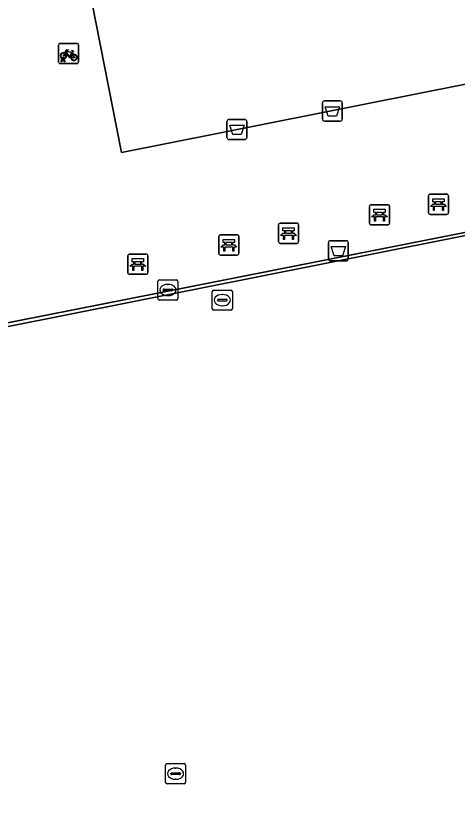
# Model space of a CAD drawing. Extents: x 160203 to 161530, y 379528 to 381797.
# Drawn here: x 160936.51 to 160958.49, y 380310.16 to 380349.62 of the extents above; entities that cross this region are included whole.
import ezdxf

# ---------------------------------------------------------------- set-up
doc = ezdxf.new("R2010")
doc.units = 0
for name, color, linetype in [('IMGEO_Afvalbak', 7, 'Continuous'), ('IMGEO_Bank', 7, 'Continuous'), ('IMGEO_Fietsenrek', 7, 'Continuous'), ('IMGEO_Groenvoorziening', 7, 'Continuous'), ('IMGEO_Hek', 7, 'Continuous'), ('IMGEO_Kolk', 7, 'Continuous'), ('IMGEO_Pand', 7, 'Continuous'), ('IMGEO_Rijbaan_lokaal_open', 7, 'Continuous'), ('IMGEO_Voetpad_open', 7, 'Continuous'), ('IMGEO_Waterleidingput', 7, 'Continuous')]:
    doc.layers.add(name, color=color, linetype=linetype)

msp = doc.modelspace()

# ---------------------------------------------------------------- linework, layer by layer
at = {"layer": 'IMGEO_Afvalbak'}
for p, q in [((160951.778, 380344.489), (160951.778, 380345.289)), ((160951.778, 380345.289), (160951.778, 380344.489)), ((160951.878, 380345.389), (160952.668, 380345.389)), ((160952.668, 380345.389), (160951.878, 380345.389)), ((160952.768, 380345.289), (160952.768, 380344.489)), ((160952.768, 380344.489), (160952.768, 380345.289)), ((160947.028, 380343.57), (160947.028, 380344.37)), ((160947.028, 380344.37), (160947.028, 380343.57)), ((160947.128, 380344.47), (160947.918, 380344.47)), ((160947.918, 380344.47), (160947.128, 380344.47)), ((160948.018, 380344.37), (160948.018, 380343.57)), ((160948.018, 380343.57), (160948.018, 380344.37)), ((160952.668, 380344.389), (160951.878, 380344.389)), ((160951.878, 380344.389), (160952.668, 380344.389)), ((160947.918, 380343.47), (160947.128, 380343.47)), ((160947.128, 380343.47), (160947.918, 380343.47)), ((160952.178, 380338.437), (160952.968, 380338.437)), ((160952.968, 380338.437), (160952.178, 380338.437)), ((160952.078, 380337.537), (160952.078, 380338.337)), ((160952.078, 380338.337), (160952.078, 380337.537)), ((160953.068, 380338.337), (160953.068, 380337.537)), ((160953.068, 380337.537), (160953.068, 380338.337)), ((160952.968, 380337.437), (160952.178, 380337.437)), ((160952.178, 380337.437), (160952.968, 380337.437))]:
    msp.add_line(p, q, dxfattribs=at)
for points in [[(160951.921, 380345.103), (160952.625, 380345.103), (160952.476, 380344.633), (160952.07, 380344.633), (160951.921, 380345.103)], [(160947.171, 380344.184), (160947.875, 380344.184), (160947.726, 380343.714), (160947.32, 380343.714), (160947.171, 380344.184)], [(160952.221, 380338.151), (160952.925, 380338.151), (160952.776, 380337.681), (160952.37, 380337.681), (160952.221, 380338.151)]]:
    msp.add_lwpolyline(points, dxfattribs=at)
for centre, start, end in [((160951.878, 380345.289), 90, 180), ((160951.878, 380345.289), 90, 180), ((160952.668, 380345.289), 0, 90), ((160952.668, 380345.289), 360, 90), ((160947.128, 380344.37), 90, 180), ((160947.128, 380344.37), 90, 180), ((160947.918, 380344.37), 0, 90), ((160947.918, 380344.37), 360, 90), ((160951.878, 380344.489), 180, 270), ((160951.878, 380344.489), 180, 270), ((160952.668, 380344.489), 270, 0), ((160952.668, 380344.489), 270, 0), ((160947.128, 380343.57), 180, 270), ((160947.128, 380343.57), 180, 270), ((160947.918, 380343.57), 270, 0), ((160947.918, 380343.57), 270, 0), ((160952.178, 380338.337), 90, 180), ((160952.178, 380338.337), 90, 180), ((160952.968, 380338.337), 0, 90), ((160952.968, 380338.337), 360, 90), ((160952.178, 380337.537), 180, 270), ((160952.178, 380337.537), 180, 270), ((160952.968, 380337.537), 270, 0), ((160952.968, 380337.537), 270, 0)]:
    msp.add_arc(centre, 0.1, start, end, dxfattribs=at)
at = {"layer": 'IMGEO_Bank'}
for p, q in [((160957.055, 380339.825), (160957.055, 380340.666)), ((160957.055, 380340.666), (160957.055, 380339.825)), ((160957.13, 380340.75), (160957.971, 380340.75)), ((160957.971, 380340.75), (160957.13, 380340.75)), ((160958.055, 380340.675), (160958.055, 380339.834)), ((160958.055, 380339.834), (160958.055, 380340.675)), ((160954.125, 380339.304), (160954.125, 380340.145)), ((160954.125, 380340.145), (160954.125, 380339.304)), ((160954.2, 380340.229), (160955.041, 380340.229)), ((160955.041, 380340.229), (160954.2, 380340.229)), ((160955.125, 380340.154), (160955.125, 380339.313)), ((160955.125, 380339.313), (160955.125, 380340.154)), ((160957.752, 380340.148), (160957.359, 380340.148)), ((160957.364, 380340.256), (160957.364, 380340.362)), ((160957.408, 380340.362), (160957.408, 380340.256)), ((160957.696, 380340.368), (160957.414, 380340.368)), ((160957.414, 380340.25), (160957.696, 380340.25)), ((160957.702, 380340.256), (160957.702, 380340.362)), ((160957.746, 380340.362), (160957.746, 380340.256)), ((160954.822, 380339.627), (160954.429, 380339.627)), ((160954.434, 380339.735), (160954.434, 380339.841)), ((160954.478, 380339.841), (160954.478, 380339.735)), ((160954.766, 380339.847), (160954.484, 380339.847)), ((160954.484, 380339.729), (160954.766, 380339.729)), ((160954.772, 380339.735), (160954.772, 380339.841)), ((160954.816, 380339.841), (160954.816, 380339.735)), ((160957.98, 380339.75), (160957.139, 380339.75)), ((160957.139, 380339.75), (160957.98, 380339.75)), ((160949.595, 380338.382), (160949.595, 380339.223)), ((160949.595, 380339.223), (160949.595, 380338.382)), ((160949.67, 380339.307), (160950.511, 380339.307)), ((160950.511, 380339.307), (160949.67, 380339.307)), ((160950.595, 380339.232), (160950.595, 380338.391)), ((160950.595, 380338.391), (160950.595, 380339.232)), ((160955.05, 380339.229), (160954.209, 380339.229)), ((160954.209, 380339.229), (160955.05, 380339.229)), ((160949.904, 380338.813), (160949.904, 380338.919)), ((160949.948, 380338.919), (160949.948, 380338.813)), ((160950.236, 380338.925), (160949.954, 380338.925)), ((160949.954, 380338.807), (160950.236, 380338.807)), ((160950.242, 380338.813), (160950.242, 380338.919)), ((160950.286, 380338.919), (160950.286, 380338.813)), ((160946.617, 380337.802), (160946.617, 380338.643)), ((160946.617, 380338.643), (160946.617, 380337.802)), ((160946.692, 380338.727), (160947.533, 380338.727)), ((160947.533, 380338.727), (160946.692, 380338.727)), ((160947.617, 380338.652), (160947.617, 380337.811)), ((160947.617, 380337.811), (160947.617, 380338.652)), ((160950.292, 380338.705), (160949.899, 380338.705)), ((160947.314, 380338.125), (160946.921, 380338.125)), ((160946.926, 380338.233), (160946.926, 380338.339)), ((160946.97, 380338.339), (160946.97, 380338.233)), ((160947.258, 380338.345), (160946.976, 380338.345)), ((160946.976, 380338.227), (160947.258, 380338.227)), ((160947.264, 380338.233), (160947.264, 380338.339)), ((160947.308, 380338.339), (160947.308, 380338.233)), ((160950.52, 380338.307), (160949.679, 380338.307)), ((160949.679, 380338.307), (160950.52, 380338.307)), ((160942.087, 380336.843), (160942.087, 380337.684)), ((160942.087, 380337.684), (160942.087, 380336.843)), ((160942.162, 380337.768), (160943.003, 380337.768)), ((160943.003, 380337.768), (160942.162, 380337.768)), ((160943.087, 380337.693), (160943.087, 380336.852)), ((160943.087, 380336.852), (160943.087, 380337.693)), ((160947.542, 380337.727), (160946.701, 380337.727)), ((160946.701, 380337.727), (160947.542, 380337.727)), ((160942.396, 380337.274), (160942.396, 380337.38)), ((160942.44, 380337.38), (160942.44, 380337.274)), ((160942.728, 380337.386), (160942.446, 380337.386)), ((160942.446, 380337.268), (160942.728, 380337.268)), ((160942.734, 380337.274), (160942.734, 380337.38)), ((160942.778, 380337.38), (160942.778, 380337.274)), ((160942.784, 380337.166), (160942.391, 380337.166)), ((160943.012, 380336.768), (160942.171, 380336.768)), ((160942.171, 380336.768), (160943.012, 380336.768))]:
    msp.add_line(p, q, dxfattribs=at)
for points in [[(160957.358, 380340.368), (160957.272, 380340.368), (160957.272, 380340.529), (160957.835, 380340.529), (160957.835, 380340.368), (160957.752, 380340.368)], [(160954.428, 380339.847), (160954.342, 380339.847), (160954.342, 380340.008), (160954.905, 380340.008), (160954.905, 380339.847), (160954.822, 380339.847)], [(160957.302, 380340.148), (160957.16, 380340.148), (160957.272, 380340.25), (160957.358, 380340.25)], [(160957.352, 380340.141), (160957.352, 380339.934), (160957.309, 380339.934), (160957.309, 380340.141)], [(160957.752, 380340.25), (160957.835, 380340.25), (160957.947, 380340.148), (160957.808, 380340.148)], [(160957.802, 380340.141), (160957.802, 380339.934), (160957.758, 380339.934), (160957.758, 380340.141)], [(160954.372, 380339.627), (160954.23, 380339.627), (160954.342, 380339.729), (160954.428, 380339.729)], [(160954.422, 380339.62), (160954.422, 380339.413), (160954.379, 380339.413), (160954.379, 380339.62)], [(160954.822, 380339.729), (160954.905, 380339.729), (160955.017, 380339.627), (160954.878, 380339.627)], [(160954.872, 380339.62), (160954.872, 380339.413), (160954.828, 380339.413), (160954.828, 380339.62)], [(160949.842, 380338.705), (160949.7, 380338.705), (160949.812, 380338.807), (160949.898, 380338.807)], [(160949.898, 380338.925), (160949.812, 380338.925), (160949.812, 380339.086), (160950.375, 380339.086), (160950.375, 380338.925), (160950.292, 380338.925)], [(160950.292, 380338.807), (160950.375, 380338.807), (160950.487, 380338.705), (160950.348, 380338.705)], [(160946.92, 380338.345), (160946.834, 380338.345), (160946.834, 380338.506), (160947.397, 380338.506), (160947.397, 380338.345), (160947.314, 380338.345)], [(160949.892, 380338.698), (160949.892, 380338.491), (160949.849, 380338.491), (160949.849, 380338.698)], [(160950.342, 380338.698), (160950.342, 380338.491), (160950.298, 380338.491), (160950.298, 380338.698)], [(160946.864, 380338.125), (160946.722, 380338.125), (160946.834, 380338.227), (160946.92, 380338.227)], [(160946.914, 380338.118), (160946.914, 380337.911), (160946.871, 380337.911), (160946.871, 380338.118)], [(160947.314, 380338.227), (160947.397, 380338.227), (160947.509, 380338.125), (160947.37, 380338.125)], [(160947.364, 380338.118), (160947.364, 380337.911), (160947.32, 380337.911), (160947.32, 380338.118)], [(160942.334, 380337.166), (160942.192, 380337.166), (160942.304, 380337.268), (160942.39, 380337.268)], [(160942.39, 380337.386), (160942.304, 380337.386), (160942.304, 380337.547), (160942.867, 380337.547), (160942.867, 380337.386), (160942.784, 380337.386)], [(160942.784, 380337.268), (160942.867, 380337.268), (160942.979, 380337.166), (160942.84, 380337.166)], [(160942.384, 380337.159), (160942.384, 380336.952), (160942.341, 380336.952), (160942.341, 380337.159)], [(160942.834, 380337.159), (160942.834, 380336.952), (160942.79, 380336.952), (160942.79, 380337.159)]]:
    msp.add_lwpolyline(points, dxfattribs=at)
for centre, radius, start, end in [((160957.133, 380340.672), 0.0779, 92.4484, 184.2845), ((160957.133, 380340.672), 0.0779, 92.4484, 184.2845), ((160957.977, 380340.672), 0.0779, 2.4484, 94.2845), ((160957.977, 380340.672), 0.0779, 2.4484, 94.2845), ((160954.203, 380340.151), 0.0779, 92.4484, 184.2845), ((160954.203, 380340.151), 0.0779, 92.4484, 184.2845), ((160955.047, 380340.151), 0.0779, 2.4484, 94.2845), ((160955.047, 380340.151), 0.0779, 2.4484, 94.2845), ((160957.302, 380340.141), 0.00671, 2.8957, 87.1043), ((160957.359, 380340.141), 0.00671, 92.8957, 177.1043), ((160957.357, 380340.361), 0.00671, 2.8957, 87.1043), ((160957.357, 380340.257), 0.00671, 272.8957, 357.1043), ((160957.414, 380340.361), 0.00671, 92.8957, 177.1043), ((160957.414, 380340.257), 0.00671, 182.8957, 267.1043), ((160957.696, 380340.361), 0.00671, 2.8957, 87.1043), ((160957.696, 380340.257), 0.00671, 272.8957, 357.1043), ((160957.753, 380340.361), 0.00671, 92.8957, 177.1043), ((160957.753, 380340.257), 0.00671, 182.8957, 267.1043), ((160957.751, 380340.141), 0.00671, 2.8957, 87.1043), ((160957.808, 380340.141), 0.00671, 92.8957, 177.1043), ((160954.372, 380339.62), 0.00671, 2.8957, 87.1043), ((160954.429, 380339.62), 0.00671, 92.8957, 177.1043), ((160954.427, 380339.84), 0.00671, 2.8957, 87.1043), ((160954.427, 380339.736), 0.00671, 272.8957, 357.1043), ((160954.484, 380339.84), 0.00671, 92.8957, 177.1043), ((160954.484, 380339.736), 0.00671, 182.8957, 267.1043), ((160954.766, 380339.84), 0.00671, 2.8957, 87.1043), ((160954.766, 380339.736), 0.00671, 272.8957, 357.1043), ((160954.823, 380339.84), 0.00671, 92.8957, 177.1043), ((160954.823, 380339.736), 0.00671, 182.8957, 267.1043), ((160954.821, 380339.62), 0.00671, 2.8957, 87.1043), ((160954.878, 380339.62), 0.00671, 92.8957, 177.1043), ((160957.133, 380339.828), 0.0779, 182.4484, 274.2845), ((160957.133, 380339.828), 0.0779, 182.4484, 274.2845), ((160957.977, 380339.828), 0.0779, 272.4484, 4.2845), ((160957.977, 380339.828), 0.0779, 272.4484, 4.2845), ((160949.673, 380339.229), 0.0779, 92.4484, 184.2845), ((160949.673, 380339.229), 0.0779, 92.4484, 184.2845), ((160950.517, 380339.229), 0.0779, 2.4484, 94.2845), ((160950.517, 380339.229), 0.0779, 2.4484, 94.2845), ((160954.203, 380339.307), 0.0779, 182.4484, 274.2845), ((160954.203, 380339.307), 0.0779, 182.4484, 274.2845), ((160955.047, 380339.307), 0.0779, 272.4484, 4.2845), ((160955.047, 380339.307), 0.0779, 272.4484, 4.2845), ((160949.897, 380338.918), 0.00671, 2.8957, 87.1043), ((160949.897, 380338.814), 0.00671, 272.8957, 357.1043), ((160949.954, 380338.918), 0.00671, 92.8957, 177.1043), ((160949.954, 380338.814), 0.00671, 182.8957, 267.1043), ((160950.236, 380338.918), 0.00671, 2.8957, 87.1043), ((160950.236, 380338.814), 0.00671, 272.8957, 357.1043), ((160950.293, 380338.918), 0.00671, 92.8957, 177.1043), ((160950.293, 380338.814), 0.00671, 182.8957, 267.1043), ((160946.695, 380338.649), 0.0779, 92.4484, 184.2845), ((160946.695, 380338.649), 0.0779, 92.4484, 184.2845), ((160947.539, 380338.649), 0.0779, 2.4484, 94.2845), ((160947.539, 380338.649), 0.0779, 2.4484, 94.2845), ((160949.842, 380338.698), 0.00671, 2.8957, 87.1043), ((160949.899, 380338.698), 0.00671, 92.8957, 177.1043), ((160950.291, 380338.698), 0.00671, 2.8957, 87.1043), ((160950.348, 380338.698), 0.00671, 92.8957, 177.1043), ((160946.864, 380338.118), 0.00671, 2.8957, 87.1043), ((160946.921, 380338.118), 0.00671, 92.8957, 177.1043), ((160946.919, 380338.338), 0.00671, 2.8957, 87.1043), ((160946.919, 380338.234), 0.00671, 272.8957, 357.1043), ((160946.976, 380338.338), 0.00671, 92.8957, 177.1043), ((160946.976, 380338.234), 0.00671, 182.8957, 267.1043), ((160947.258, 380338.338), 0.00671, 2.8957, 87.1043), ((160947.258, 380338.234), 0.00671, 272.8957, 357.1043), ((160947.315, 380338.338), 0.00671, 92.8957, 177.1043), ((160947.315, 380338.234), 0.00671, 182.8957, 267.1043), ((160947.313, 380338.118), 0.00671, 2.8957, 87.1043), ((160947.37, 380338.118), 0.00671, 92.8957, 177.1043), ((160949.673, 380338.385), 0.0779, 182.4484, 274.2845), ((160949.673, 380338.385), 0.0779, 182.4484, 274.2845), ((160950.517, 380338.385), 0.0779, 272.4484, 4.2845), ((160950.517, 380338.385), 0.0779, 272.4484, 4.2845), ((160942.165, 380337.69), 0.0779, 92.4484, 184.2845), ((160942.165, 380337.69), 0.0779, 92.4484, 184.2845), ((160943.009, 380337.69), 0.0779, 2.4484, 94.2845), ((160943.009, 380337.69), 0.0779, 2.4484, 94.2845), ((160946.695, 380337.805), 0.0779, 182.4484, 274.2845), ((160946.695, 380337.805), 0.0779, 182.4484, 274.2845), ((160947.539, 380337.805), 0.0779, 272.4484, 4.2845), ((160947.539, 380337.805), 0.0779, 272.4484, 4.2845), ((160942.389, 380337.379), 0.00671, 2.8957, 87.1043), ((160942.389, 380337.275), 0.00671, 272.8957, 357.1043), ((160942.446, 380337.379), 0.00671, 92.8957, 177.1043), ((160942.446, 380337.275), 0.00671, 182.8957, 267.1043), ((160942.728, 380337.379), 0.00671, 2.8957, 87.1043), ((160942.728, 380337.275), 0.00671, 272.8957, 357.1043), ((160942.785, 380337.379), 0.00671, 92.8957, 177.1043), ((160942.785, 380337.275), 0.00671, 182.8957, 267.1043), ((160942.165, 380336.846), 0.0779, 182.4484, 274.2845), ((160942.165, 380336.846), 0.0779, 182.4484, 274.2845), ((160942.334, 380337.159), 0.00671, 2.8957, 87.1043), ((160942.391, 380337.159), 0.00671, 92.8957, 177.1043), ((160942.783, 380337.159), 0.00671, 2.8957, 87.1043), ((160942.84, 380337.159), 0.00671, 92.8957, 177.1043), ((160943.009, 380336.846), 0.0779, 272.4484, 4.2845), ((160943.009, 380336.846), 0.0779, 272.4484, 4.2845)]:
    msp.add_arc(centre, radius, start, end, dxfattribs=at)
at = {"layer": 'IMGEO_Fietsenrek'}
for p, q in [((160938.641, 380347.328), (160938.641, 380348.169)), ((160938.641, 380348.169), (160938.641, 380347.328)), ((160938.716, 380348.253), (160939.557, 380348.253)), ((160939.557, 380348.253), (160938.716, 380348.253)), ((160939.641, 380348.178), (160939.641, 380347.337)), ((160939.641, 380347.337), (160939.641, 380348.178)), ((160938.768, 380347.337), (160938.807, 380347.497)), ((160938.837, 380347.485), (160938.802, 380347.337)), ((160938.879, 380347.509), (160938.878, 380347.513)), ((160938.92, 380347.337), (160938.886, 380347.479)), ((160938.91, 380347.52), (160938.911, 380347.513)), ((160938.918, 380347.483), (160938.953, 380347.337)), ((160939.328, 380347.802), (160939.364, 380347.707)), ((160939.566, 380347.253), (160938.725, 380347.253)), ((160938.725, 380347.253), (160939.566, 380347.253)), ((160938.802, 380347.337), (160938.768, 380347.337)), ((160938.953, 380347.337), (160938.92, 380347.337))]:
    msp.add_line(p, q, dxfattribs=at)
for points in [[(160938.954, 380347.779), (160939.049, 380347.943), (160939.135, 380347.929), (160939.137, 380347.92), (160939.081, 380347.909), (160939.054, 380347.864), (160939.31, 380347.823)], [(160939.31, 380347.823), (160939.335, 380347.872), (160939.329, 380347.876), (160939.306, 380347.88), (160939.294, 380347.887), (160939.293, 380347.89), (160939.295, 380347.895), (160939.39, 380347.88), (160939.392, 380347.87), (160939.382, 380347.857), (160939.37, 380347.851), (160939.356, 380347.857), (160939.328, 380347.802)], [(160938.975, 380347.727), (160938.923, 380347.637), (160938.883, 380347.612), (160938.884, 380347.659), (160938.939, 380347.753)], [(160939.25, 380347.535), (160939.2, 380347.535), (160939.009, 380347.786), (160938.99, 380347.754)], [(160939.297, 380347.798), (160939.04, 380347.839), (160939.023, 380347.81), (160939.19, 380347.59), (160939.297, 380347.798)], [(160939.345, 380347.7), (160939.315, 380347.777), (160939.206, 380347.559), (160939.249, 380347.559)], [(160939.279, 380347.559), (160939.399, 380347.558), (160939.355, 380347.672)], [(160939.375, 380347.679), (160939.43, 380347.534), (160939.28, 380347.534)]]:
    msp.add_lwpolyline(points, dxfattribs=at)
for centre, radius, start, end in [((160938.719, 380348.175), 0.0779, 92.4484, 184.2845), ((160938.719, 380348.175), 0.0779, 92.4484, 184.2845), ((160939.563, 380348.175), 0.0779, 2.4484, 94.2845), ((160939.563, 380348.175), 0.0779, 2.4484, 94.2845), ((160938.881, 380347.638), 0.159, 62.6766, 242.1369), ((160938.881, 380347.638), 0.129, 63.3192, 238.903), ((160938.861, 380347.509), 0.0499, 12.8025, 158.6934), ((160938.881, 380347.638), 0.159, 253.9967, 271.7867), ((160938.861, 380347.509), 0.0174, 12.8025, 163.4502), ((160938.881, 380347.638), 0.129, 253.415, 269.0204), ((160938.881, 380347.638), 0.129, 283.6043, 43.4302), ((160938.881, 380347.638), 0.159, 283.5766, 46.6042), ((160939.408, 380347.554), 0.159, 113.3408, 178.3217), ((160939.408, 380347.554), 0.159, 187.0065, 105.7708), ((160939.408, 380347.554), 0.129, 113.923, 177.9556), ((160939.408, 380347.554), 0.129, 188.6715, 104.5883), ((160938.719, 380347.331), 0.0779, 182.4484, 274.2845), ((160938.719, 380347.331), 0.0779, 182.4484, 274.2845), ((160939.563, 380347.331), 0.0779, 272.4484, 4.2845), ((160939.563, 380347.331), 0.0779, 272.4484, 4.2845)]:
    msp.add_arc(centre, radius, start, end, dxfattribs=at)
at = {"layer": 'IMGEO_Groenvoorziening'}
msp.add_lwpolyline([(160982.946, 380343.466), (160876.624, 380322.345), (160890.678, 380251.936), (160931.881, 380259.924), (160937.455, 380261.035), (160950.949, 380263.688), (160996.667, 380272.689), (160996.889, 380272.733)], close=True, dxfattribs=at)
at = {"layer": 'IMGEO_Hek'}
msp.add_lwpolyline([(160996.953, 380272.41), (160997.26, 380272.47), (160983.227, 380343.654), (160876.335, 380322.564), (160890.446, 380251.672), (160898.27, 380253.065), (160931.929, 380259.679)], dxfattribs=at)
at = {"layer": 'IMGEO_Kolk'}
for p, q in [((160943.659, 380336.487), (160944.511, 380336.487)), ((160943.584, 380335.561), (160943.584, 380336.413)), ((160943.886, 380336.03), (160944.284, 380336.03)), ((160944.072, 380336.267), (160944.097, 380336.267)), ((160944.585, 380336.413), (160944.585, 380335.561)), ((160943.843, 380335.981), (160943.843, 380335.993)), ((160944.281, 380335.944), (160943.883, 380335.944)), ((160944.095, 380335.707), (160944.07, 380335.707)), ((160944.327, 380335.993), (160944.327, 380335.981)), ((160944.511, 380335.487), (160943.659, 380335.487))]:
    msp.add_line(p, q, dxfattribs=at)
for points in [[(160943.659, 380336.487), (160944.511, 380336.487)], [(160943.584, 380335.561), (160943.584, 380336.413)], [(160944.585, 380336.413), (160944.585, 380335.561)], [(160944.511, 380335.487), (160943.659, 380335.487)]]:
    msp.add_lwpolyline(points, dxfattribs=at)
for centre, radius, start, end in [((160943.661, 380336.411), 0.0765, 91.552, 178.448), ((160943.661, 380336.411), 0.0765, 91.552, 178.448), ((160944.509, 380336.411), 0.0765, 1.552, 88.448), ((160944.509, 380336.411), 0.0765, 1.552, 88.448), ((160943.883, 380335.99), 0.0403, 85.8775, 175.7526), ((160944.288, 380335.992), 0.0386, 1.7309, 96.639), ((160943.88, 380335.98), 0.0366, 178.938, 274.7102), ((160944.284, 380335.987), 0.043, 264.8664, 352.4533), ((160943.661, 380335.563), 0.0765, 181.552, 268.448), ((160943.661, 380335.563), 0.0765, 181.552, 268.448), ((160944.509, 380335.563), 0.0765, 271.552, 358.448), ((160944.509, 380335.563), 0.0765, 271.552, 358.448)]:
    msp.add_arc(centre, radius, start, end, dxfattribs=at)
for centre, major_axis, ratio, start_param, end_param in [((160944.071, 380335.987), (-0.387, 0.002), 0.722429, 4.712389, 7.853982), ((160944.096, 380335.987), (-0.39, 0.002), 0.717154, 1.570796, 4.712389)]:
    msp.add_ellipse(centre, major_axis=major_axis, ratio=ratio, start_param=start_param, end_param=end_param, dxfattribs=at)
at = {"layer": 'IMGEO_Pand'}
msp.add_lwpolyline([(160940.291, 380350.328), (160941.775, 380342.832), (160975.878, 380349.588), (160979.789, 380350.363), (160978.303, 380357.859), (160974.393, 380357.084)], close=True, dxfattribs=at)
at = {"layer": 'IMGEO_Rijbaan_lokaal_open'}
msp.add_lwpolyline([(160983.227, 380343.654), (160898.548, 380326.947), (160876.335, 380322.564), (160890.446, 380251.672), (160898.27, 380253.065), (160931.929, 380259.679), (160931.881, 380259.924), (160890.678, 380251.936), (160876.624, 380322.345), (160982.946, 380343.466), (160996.889, 380272.733), (160996.953, 380272.41), (160997.26, 380272.47)], close=True, dxfattribs=at)
at = {"layer": 'IMGEO_Voetpad_open'}
for points in [[(160898.548, 380326.947), (160983.227, 380343.654), (160986.845, 380344.353), (160986.786, 380344.652), (160988.105, 380344.908), (160985.605, 380357.762), (160985.441, 380358.543), (160983.569, 380368.258), (160983.16, 380368.193), (160976.414, 380366.886), (160976.231, 380367.819), (160969.347, 380366.563), (160962.354, 380365.201), (160907.573, 380354.284)], [(160941.775, 380342.832), (160940.291, 380350.328), (160938.922, 380357.244), (160969.554, 380363.313)], [(160973.515, 380361.345), (160974.393, 380357.084), (160978.303, 380357.859), (160979.789, 380350.363), (160975.878, 380349.588), (160941.775, 380342.832)]]:
    msp.add_lwpolyline(points, dxfattribs=at)
at = {"layer": 'IMGEO_Waterleidingput'}
for p, q in [((160946.294, 380335.056), (160946.294, 380335.908)), ((160946.369, 380335.982), (160947.221, 380335.982)), ((160946.782, 380335.762), (160946.807, 380335.762)), ((160947.295, 380335.908), (160947.295, 380335.056)), ((160946.553, 380335.476), (160946.553, 380335.488)), ((160946.991, 380335.439), (160946.593, 380335.439)), ((160946.596, 380335.525), (160946.994, 380335.525)), ((160947.037, 380335.488), (160947.037, 380335.476)), ((160947.221, 380334.982), (160946.369, 380334.982)), ((160946.805, 380335.202), (160946.78, 380335.202)), ((160944.042, 380312.424), (160944.894, 380312.424)), ((160943.967, 380311.498), (160943.967, 380312.35)), ((160944.269, 380311.967), (160944.667, 380311.967)), ((160944.455, 380312.204), (160944.48, 380312.204)), ((160944.968, 380312.35), (160944.968, 380311.498)), ((160944.226, 380311.918), (160944.226, 380311.93)), ((160944.664, 380311.881), (160944.266, 380311.881)), ((160944.478, 380311.644), (160944.453, 380311.644)), ((160944.71, 380311.93), (160944.71, 380311.918)), ((160944.894, 380311.424), (160944.042, 380311.424))]:
    msp.add_line(p, q, dxfattribs=at)
for points in [[(160946.294, 380335.056), (160946.294, 380335.908)], [(160946.369, 380335.982), (160947.221, 380335.982)], [(160947.295, 380335.908), (160947.295, 380335.056)], [(160947.221, 380334.982), (160946.369, 380334.982)], [(160944.042, 380312.424), (160944.894, 380312.424)], [(160943.967, 380311.498), (160943.967, 380312.35)], [(160944.968, 380312.35), (160944.968, 380311.498)], [(160944.894, 380311.424), (160944.042, 380311.424)]]:
    msp.add_lwpolyline(points, dxfattribs=at)
for centre, radius, start, end in [((160946.371, 380335.906), 0.0765, 91.552, 178.448), ((160946.371, 380335.906), 0.0765, 91.552, 178.448), ((160947.219, 380335.906), 0.0765, 1.552, 88.448), ((160947.219, 380335.906), 0.0765, 1.552, 88.448), ((160946.593, 380335.485), 0.0403, 85.8775, 175.7526), ((160946.59, 380335.475), 0.0366, 178.938, 274.7102), ((160946.994, 380335.482), 0.043, 264.8664, 352.4533), ((160946.998, 380335.487), 0.0386, 1.7309, 96.639), ((160946.371, 380335.058), 0.0765, 181.552, 268.448), ((160946.371, 380335.058), 0.0765, 181.552, 268.448), ((160947.219, 380335.058), 0.0765, 271.552, 358.448), ((160947.219, 380335.058), 0.0765, 271.552, 358.448), ((160944.044, 380312.348), 0.0765, 91.552, 178.448), ((160944.044, 380312.348), 0.0765, 91.552, 178.448), ((160944.892, 380312.348), 0.0765, 1.552, 88.448), ((160944.892, 380312.348), 0.0765, 1.552, 88.448), ((160944.266, 380311.927), 0.0403, 85.8775, 175.7526), ((160944.671, 380311.929), 0.0386, 1.7309, 96.639), ((160944.263, 380311.917), 0.0366, 178.938, 274.7102), ((160944.667, 380311.924), 0.043, 264.8664, 352.4533), ((160944.044, 380311.5), 0.0765, 181.552, 268.448), ((160944.044, 380311.5), 0.0765, 181.552, 268.448), ((160944.892, 380311.5), 0.0765, 271.552, 358.448), ((160944.892, 380311.5), 0.0765, 271.552, 358.448)]:
    msp.add_arc(centre, radius, start, end, dxfattribs=at)
for centre, major_axis, ratio, start_param, end_param in [((160946.781, 380335.482), (-0.387, 0.002), 0.722429, 4.712389, 7.853982), ((160946.806, 380335.482), (-0.39, 0.002), 0.717154, 1.570796, 4.712389), ((160944.454, 380311.924), (-0.387, 0.002), 0.722429, 4.712389, 7.853982), ((160944.479, 380311.924), (-0.39, 0.002), 0.717154, 1.570796, 4.712389)]:
    msp.add_ellipse(centre, major_axis=major_axis, ratio=ratio, start_param=start_param, end_param=end_param, dxfattribs=at)

doc.saveas('drawing.dxf')
